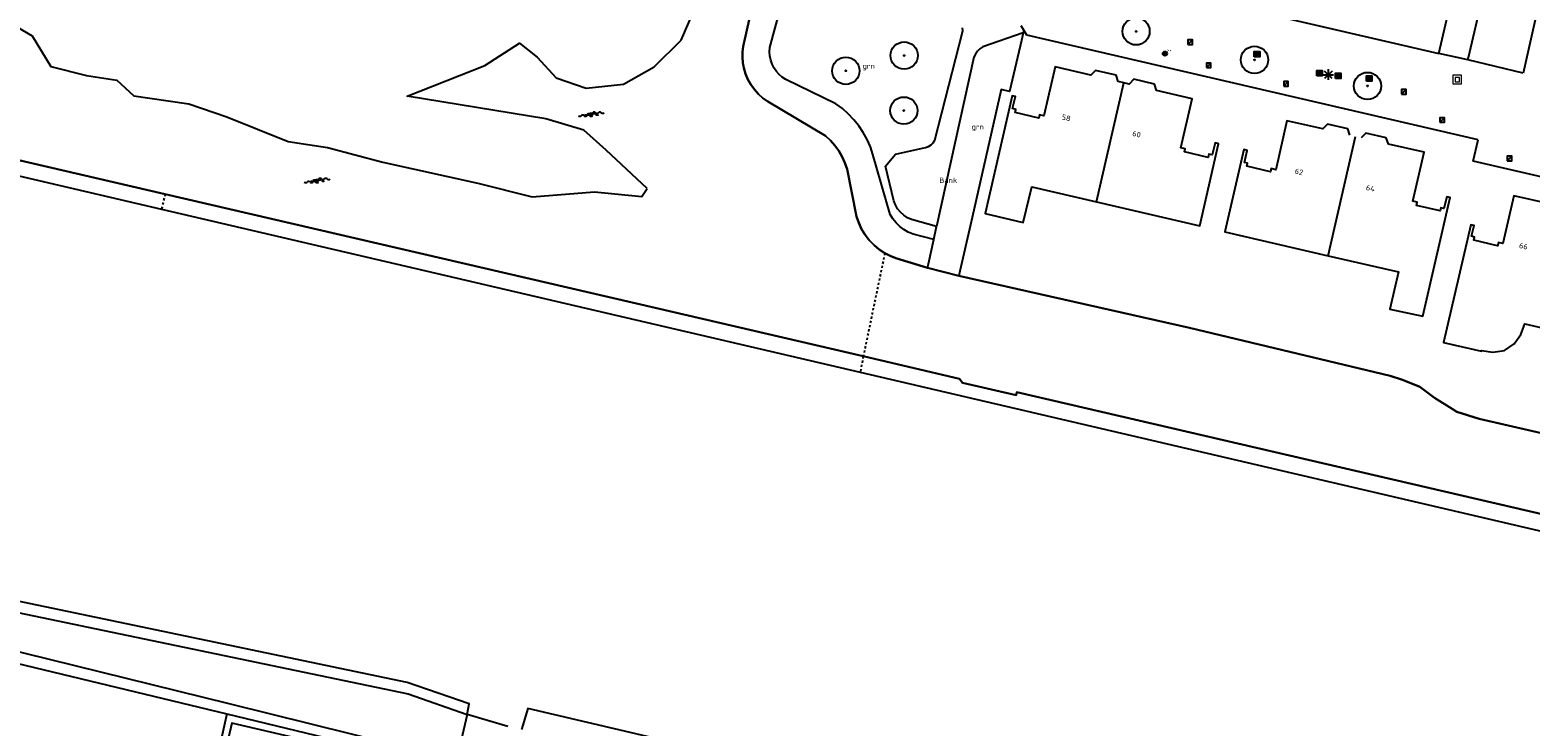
# Model space of a CAD drawing. Header units: metres. Extents: x 116958 to 118326, y 475500 to 477904.
# Tile 973 of 1001: x 117709 to 117848, y 476814 to 476879. Entities that reach past the tile are written whole.
import ezdxf

# ---------------------------------------------------------------- set-up
doc = ezdxf.new("R2010")
doc.units = ezdxf.units.M
doc.header["$LTSCALE"] = 0.2
doc.linetypes.add('MATGRENS', pattern=[2, 1, -1])
doc.layers.get('0').update_dxf_attribs({"color": 6})
for name, color, linetype in [('B-WE-GR-BOOM-G', 252, 'Continuous'), ('B-WE-GR-GROENVOORZIENING-GV', 252, 'Continuous'), ('B-WE-GW-WATERGANG_INSTEEK-G', 252, 'Continuous'), ('B-WE-GW-WATERGANG_WATERLIJN-G', 252, 'Continuous'), ('B-WE-IE-MEUBILAIR-G', 252, 'Continuous'), ('B-WE-IE-MEUBILAIR_WEGMEUBILAIR_LICHTMAST-G', 252, 'Continuous'), ('B-WE-IE-MEUBILAIR_WEGMEUBILAIR_VERKEERSLICHT-G', 252, 'Continuous'), ('B-WE-KW-KUNSTWERK_WALBESCHERMING-GV', 252, 'Continuous'), ('B-WE-OG-BEBOUWING-GV', 252, 'Continuous'), ('B-WE-OG-HUISNUMMER-T25', 2, 'Continuous'), ('B-WE-RI-HWA_KOLK_TROTTOIRKOLK-G', 252, 'Continuous'), ('B-WE-VH-MATERIAALGRENS-G', 252, 'MATGRENS'), ('B-WE-VH-VERHARDING_ASFALT-GV', 252, 'Continuous')]:
    doc.layers.add(name, color=color, linetype=linetype)
doc.layers.add('B-WE-RI-RIOOLPUT', color=31, linetype='Continuous', lineweight=0)
doc.styles.get("Standard").update_dxf_attribs({"font": 'isocp.shx'})

# ---------------------------------------------------------------- blocks, each defined once
blk = doc.blocks.new('BGT_GR')
at = {"insert": (0.043, 0.019), "char_height": 0.1, "attachment_point": 5, "line_spacing_factor": 0.8}
blk.add_mtext('{\\C256;grn}', dxfattribs=at)
blk = doc.blocks.new('BGTWT')
for centre, start_param, end_param in [((-0.024, -0.058), 5.873058, 6.693313), ((0.001, 0.072), 2.731465, 3.55172), ((0.027, -0.043), 5.873058, 6.693313), ((0.028, -0.058), 5.873058, 6.693313), ((0.053, 0.072), 2.731465, 3.55172), ((0.08, -0.043), 5.873058, 6.693313), ((0.106, 0.072), 2.731465, 3.55172), ((-0.106, 0.044), 2.731465, 3.55172), ((-0.08, -0.071), 5.873058, 6.693313), ((-0.053, 0.044), 2.731465, 3.55172), ((-0.05, 0.057), 2.731465, 3.55172), ((-0.027, -0.071), 5.873058, 6.693313), ((-0.001, 0.044), 2.731465, 3.55172), ((0.002, 0.057), 2.731465, 3.55172), ((0.055, 0.057), 2.731465, 3.55172)]:
    blk.add_ellipse(centre, major_axis=(0, 0.0627), ratio=0.52488, start_param=start_param, end_param=end_param)
blk = doc.blocks.new('CELQ211865')
for p, q in [((-0.5, 0), (0.5, 0)), ((0.35, -0.34), (-0.35, 0.34)), ((0.35, 0.34), (-0.35, -0.34)), ((0, 0.53), (0, -0.47))]:
    blk.add_line(p, q)
blk = doc.blocks.new('CELQ201000')
at = {"flags": 128}
for points in [[(-0.25, -0.25), (-0.25, 0.25), (0.25, 0.25), (0.25, -0.25), (-0.25, -0.25)], [(-0.18, -0.18), (-0.18, 0.18), (0.18, 0.18), (0.18, -0.18), (-0.18, -0.18)], [(-0.11, -0.11), (-0.11, 0.11), (0.11, 0.11), (0.11, -0.11), (-0.11, -0.11)], [(-0.04, -0.04), (-0.04, 0.04), (0.04, 0.04), (0.04, -0.04), (-0.04, -0.04)]]:
    blk.add_lwpolyline(points, dxfattribs=at)
blk = doc.blocks.new('Brandkr')
for p, q in [((-141, 141), (141, -141)), ((-141, -141), (141, 141))]:
    blk.add_line(p, q)
blk.add_circle((0, 0), 200)
at = {"oblique": 15}
blk.add_text('brk', height=180, dxfattribs=at).set_placement((172, 218))
blk = doc.blocks.new('Pbrd')
for points in [[(-400, -400), (400, -400), (400, 400), (-400, 400)], [(-200, -200), (200, -200), (200, 200), (-200, 200)]]:
    blk.add_lwpolyline(points, close=True)
blk = doc.blocks.new('Kvtrot')
blk.add_line((0, -420), (420, 0))
at = {"flags": 128}
blk.add_lwpolyline([(0, -420), (420, -420), (420, 0), (0, 0)], close=True, dxfattribs=at)
blk = doc.blocks.new('BGT_BK10')
blk.add_text('Bank', height=0.5).set_placement((-0.18, -0.17))
blk = doc.blocks.new('Bestboom')
h = blk.add_hatch(color=256)
h.dxf.hatch_style = 1
h.paths.add_polyline_path([(41, 0, 1), (-41, 0, 1)])
for radius in [1260, 41.1]:
    blk.add_circle((0, 0), radius)

msp = doc.modelspace()

# ---------------------------------------------------------------- linework, layer by layer
at = {"layer": 'B-WE-GR-GROENVOORZIENING-GV', "flags": 128}
for points in [[(117801.071, 476878.26), (117800.903, 476877.537), (117799.806, 476872.82), (117799.048, 476872.995), (117796.203, 476860.5), (117795.218, 476856.202), (117795.121, 476855.779)], [(117792.812, 476859.133), (117793.072, 476860.324)], [(117727.427, 476815.235), (117725.449, 476806.336), (117722.394, 476804.669), (117720.588, 476799.948), (117720.272, 476798.236)], [(117753.398, 476814.08), (117749.644, 476815.173)]]:
    msp.add_lwpolyline(points, dxfattribs=at)
at = {"layer": 'B-WE-GW-WATERGANG_INSTEEK-G', "flags": 128}
for points in [[(117792.236, 476856.494), (117792.32, 476856.881), (117792.812, 476859.133), (117790.887, 476859.634), (117790.448, 476859.815), (117790.036, 476860.05), (117789.655, 476860.334), (117789.313, 476860.663), (117789.015, 476861.032), (117788.764, 476861.435), (117787.184, 476866.999), (117786.941, 476867.697), (117786.64, 476868.372), (117786.283, 476869.019), (117785.872, 476869.634), (117785.41, 476870.212), (117784.902, 476870.748), (117784.35, 476871.24), (117783.758, 476871.683), (117779.112, 476873.934), (117778.797, 476874.147), (117778.51, 476874.398), (117778.258, 476874.683), (117778.044, 476874.998), (117777.865, 476875.352), (117777.734, 476875.726), (117777.653, 476876.114), (117777.624, 476876.509), (117777.647, 476876.905), (117779.31, 476883.058)], [(117687.665, 476875.647), (117686.405, 476873.003), (117687.162, 476870.786), (117688.108, 476869.705), (117721.382, 476861.935)], [(117721.382, 476861.935), (117785.999, 476846.846)], [(117785.999, 476846.846), (118125, 476767.686)], [(117730.736, 476732.101), (117668.888, 476746.109), (117667.131, 476747.231), (117667.056, 476749.609), (117685.832, 476824.841), (117687.586, 476824.841), (117727.427, 476815.235), (117748.35, 476810.191), (117748.872, 476811.865)], [(118306.95, 476686.204), (117755.264, 476815.733), (117754.677, 476813.793)]]:
    msp.add_lwpolyline(points, dxfattribs=at)
msp.add_lwpolyline([(117749.644, 476815.173), (117749.836, 476816.157), (117744.106, 476818.131), (117683.883, 476830.706), (117682.497, 476830.842), (117681.254, 476830.369), (117680.707, 476829.483), (117680.395, 476828.176), (117672.814, 476796.371), (117662.096, 476749.128), (117660.616, 476748.281), (117660.119, 476746.09, 0.4142136), (117663.891, 476740.109)], format="xyb", dxfattribs=at)
at = {"layer": 'B-WE-GW-WATERGANG_WATERLIJN-G', "flags": 128}
for points in [[(117769.429, 476877.582), (117770.865, 476880.848)], [(117702.5, 476880.182), (117705.986, 476879.534), (117707.471, 476879.118), (117709.42, 476877.969), (117711.163, 476875.15), (117714.435, 476874.318), (117717.255, 476873.858), (117718.82, 476872.416), (117723.685, 476871.704)], [(117775.787, 476879.719), (117775.182, 476876.992), (117775.125, 476876.494), (117775.118, 476875.992), (117775.16, 476875.492), (117775.25, 476874.999), (117775.407, 476874.464), (117775.622, 476873.949), (117775.891, 476873.461), (117776.212, 476873.006), (117776.581, 476872.587), (117776.993, 476872.212), (117777.444, 476871.884), (117782.803, 476868.721), (117783.255, 476868.298), (117783.663, 476867.832), (117784.025, 476867.329), (117784.335, 476866.793), (117784.592, 476866.23), (117784.793, 476865.644), (117785.666, 476861.253), (117785.869, 476860.66), (117786.135, 476860.093), (117786.462, 476859.559), (117786.845, 476859.063), (117787.28, 476858.612), (117787.761, 476858.211), (117788.283, 476857.865), (117788.781, 476857.604), (117789.303, 476857.394), (117792.236, 476856.494)], [(117766.306, 476863.85), (117762.509, 476867.398), (117760.452, 476869.256), (117756.93, 476870.304), (117744.106, 476872.387), (117751.3, 476875.219), (117754.491, 476877.286), (117756.127, 476876.014), (117757.871, 476874.098), (117760.653, 476873.123), (117764.108, 476873.491), (117766.949, 476875.104), (117769.429, 476877.582)], [(117721.724, 476863.327), (117695.144, 476869.506), (117692.906, 476869.958), (117691.498, 476870.378), (117691.033, 476870.683), (117690.617, 476871.052), (117690.257, 476871.475), (117689.961, 476871.946), (117689.735, 476872.454), (117689.584, 476872.989), (117689.51, 476873.54), (117689.515, 476874.096), (117689.817, 476875.399), (117688.049, 476875.603), (117687.665, 476875.647)], [(117723.685, 476871.704), (117723.907, 476871.671), (117727.44, 476870.477), (117733.098, 476868.21), (117736.746, 476867.65), (117741.843, 476866.278), (117750.646, 476864.342), (117755.653, 476863.063), (117761.43, 476863.54), (117765.796, 476863.123), (117766.306, 476863.85)], [(117786.28, 476848.32), (117767.027, 476852.795), (117721.724, 476863.327)], [(117792.236, 476856.494), (117795.121, 476855.779)], [(117795.121, 476855.779), (117816.454, 476850.954), (117835.019, 476846.5), (117836.157, 476846.146), (117836.321, 476846.095), (117837.761, 476845.481), (117839.12, 476844.492), (117840.757, 476843.462), (117841.19, 476843.189), (117843.235, 476842.541), (117875.71, 476835.085), (117876.691, 476835.061), (117878.321, 476835.186), (117880.661, 476835.658), (117881.625, 476835.662), (117912.873, 476828.316), (117923.622, 476826.084)], [(118104.307, 476774.388), (117800.497, 476845.015), (117800.415, 476844.726), (117795.454, 476845.851), (117795.18, 476846.251), (117786.28, 476848.32)], [(117663, 476749.753), (117668.755, 476773.65), (117673.485, 476794.631), (117679.027, 476818.213), (117681.251, 476827.961), (117681.306, 476828.199), (117681.391, 476828.476), (117681.515, 476828.737), (117681.675, 476828.978), (117681.848, 476829.174), (117682.046, 476829.345), (117682.334, 476829.527), (117682.649, 476829.658), (117682.982, 476829.733), (117683.322, 476829.75), (117683.661, 476829.71), (117744.204, 476817.074), (117749.644, 476815.173)], [(117742.813, 476812.407), (117727.631, 476816.153), (117687.132, 476826.144), (117687.104, 476826.151), (117687.077, 476826.157), (117686.612, 476826.225), (117686.142, 476826.219), (117685.679, 476826.14), (117685.234, 476825.99), (117684.818, 476825.772), (117684.44, 476825.492), (117684.112, 476825.157), (117683.839, 476824.774), (117683.63, 476824.353), (117683.489, 476823.905), (117678.456, 476802.033)], [(117749.644, 476815.173), (117748.872, 476811.865)]]:
    msp.add_lwpolyline(points, dxfattribs=at)
at = {"layer": 'B-WE-KW-KUNSTWERK_WALBESCHERMING-GV', "flags": 128}
for points in [[(117816.454, 476850.954), (117795.121, 476855.779), (117792.236, 476856.494), (117789.303, 476857.394), (117788.781, 476857.604), (117788.283, 476857.865), (117787.761, 476858.211), (117787.28, 476858.612), (117786.845, 476859.063), (117786.462, 476859.559), (117786.135, 476860.093), (117785.869, 476860.66), (117785.666, 476861.253), (117784.793, 476865.644), (117784.592, 476866.23), (117784.335, 476866.793), (117784.025, 476867.329), (117783.663, 476867.832), (117783.255, 476868.298), (117782.803, 476868.721), (117777.444, 476871.884), (117776.993, 476872.212), (117776.581, 476872.587), (117776.212, 476873.006), (117775.891, 476873.461), (117775.622, 476873.949), (117775.407, 476874.464), (117775.25, 476874.999), (117775.16, 476875.492), (117775.118, 476875.992), (117775.125, 476876.494), (117775.182, 476876.992), (117775.787, 476879.719)], [(117692.906, 476869.958), (117695.144, 476869.506), (117721.724, 476863.327), (117767.027, 476852.795), (117786.28, 476848.32), (117795.18, 476846.251), (117795.454, 476845.851), (117800.415, 476844.726), (117800.497, 476845.015), (118104.307, 476774.388)], [(117875.71, 476835.085), (117843.235, 476842.541), (117841.19, 476843.189), (117840.757, 476843.462), (117839.12, 476844.492), (117837.761, 476845.481), (117836.321, 476846.095), (117836.157, 476846.146), (117835.019, 476846.5), (117816.454, 476850.954)]]:
    msp.add_lwpolyline(points, dxfattribs=at)
at = {"layer": 'B-WE-OG-BEBOUWING-GV', "flags": 128}
for points in [[(117810.37, 476873.623), (117809.854, 476873.742), (117809.664, 476874.34), (117807.764, 476874.781), (117807.332, 476874.327), (117804.038, 476875.093), (117802.987, 476870.564), (117802.578, 476870.66), (117802.51, 476870.368), (117800.319, 476870.877), (117800.387, 476871.169), (117800.095, 476871.237), (117800.364, 476872.352), (117800.052, 476872.424), (117797.554, 476861.52), (117801.071, 476860.704), (117801.881, 476864.017), (117807.86, 476862.624)], [(117807.86, 476862.624), (117817.405, 476860.4), (117819.144, 476867.995), (117818.832, 476868.066), (117818.546, 476866.953), (117818.254, 476867.021), (117818.186, 476866.729), (117815.994, 476867.237), (117816.062, 476867.529), (117815.652, 476867.623), (117816.701, 476872.153), (117813.4, 476872.919), (117813.21, 476873.517), (117811.321, 476873.957), (117810.886, 476873.503), (117810.37, 476873.623)], [(117807.86, 476862.624), (117810.37, 476873.623)], [(117831.297, 476868.775), (117831.095, 476869.365), (117829.204, 476869.802), (117828.773, 476869.357), (117825.46, 476870.12), (117824.427, 476865.589), (117824.018, 476865.684), (117823.95, 476865.392), (117821.758, 476865.9), (117821.826, 476866.192), (117821.533, 476866.259), (117821.789, 476867.37), (117821.477, 476867.442), (117819.723, 476859.841), (117829.27, 476857.631)], [(117829.27, 476857.631), (117835.781, 476856.123), (117834.98, 476852.674), (117838.02, 476852.031), (117840.571, 476863.009), (117840.259, 476863.082), (117839.988, 476861.995), (117839.696, 476862.063), (117839.628, 476861.771), (117837.437, 476862.28), (117837.505, 476862.572), (117837.095, 476862.667), (117838.147, 476867.196), (117834.845, 476867.957), (117834.652, 476868.547), (117832.761, 476868.981), (117832.329, 476868.537)], [(117829.27, 476857.631), (117831.813, 476868.656)], [(117852.797, 476861.712), (117852.28, 476861.832), (117852.088, 476862.422), (117850.188, 476862.862), (117849.756, 476862.419), (117846.454, 476863.185), (117845.427, 476858.753), (117845.018, 476858.848), (117844.95, 476858.556), (117842.758, 476859.064), (117842.826, 476859.356), (117842.523, 476859.427), (117842.769, 476860.427), (117842.459, 476860.498), (117839.946, 476849.594), (117843.452, 476848.783), (117843.47, 476848.862), (117844.522, 476848.7), (117845.576, 476848.867), (117846.473, 476849.46), (117847.095, 476850.332), (117847.481, 476851.332), (117850.258, 476850.689)], [(117736.369, 476812.388), (117727.901, 476814.372), (117723.189, 476794.267), (117731.603, 476792.242), (117731.969, 476793.789)]]:
    msp.add_lwpolyline(points, dxfattribs=at)
at = {"layer": 'B-WE-VH-MATERIAALGRENS-G', "flags": 128}
for points in [[(117721.724, 476863.327), (117721.382, 476861.935)], [(117788.283, 476857.865), (117786.28, 476848.32)], [(117786.28, 476848.32), (117785.999, 476846.846)]]:
    msp.add_lwpolyline(points, dxfattribs=at)
at = {"layer": 'B-WE-VH-VERHARDING_ASFALT-GV'}
for p, q in [((117839.506, 476876.351), (117844.865, 476899.386)), ((117842.246, 476875.965), (117845.938, 476891.727)), ((117850.9, 476890.553), (117847.306, 476874.52)), ((117814.959, 476882.037), (117839.506, 476876.351)), ((117801.129, 476878.507), (117800.89, 476878.894)), ((117792.917, 476868.319), (117795.5, 476878.443)), ((117795.5, 476878.443), (117795.46, 476878.728)), ((117801.071, 476878.26), (117797.341, 476876.96)), ((117801.129, 476878.507), (117801.071, 476878.26)), ((117801.417, 476878.041), (117801.129, 476878.507)), ((117843.144, 476868.337), (117801.417, 476878.041)), ((117796.652, 476876.292), (117796.522, 476875.995)), ((117796.837, 476876.558), (117796.652, 476876.292)), ((117797.069, 476876.783), (117796.837, 476876.558)), ((117797.341, 476876.96), (117797.069, 476876.783)), ((117842.194, 476875.742), (117839.506, 476876.351)), ((117796.522, 476875.995), (117793.072, 476860.324)), ((117842.194, 476875.742), (117842.246, 476875.965)), ((117847.306, 476874.52), (117842.194, 476875.742)), ((117792.042, 476867.636), (117792.312, 476867.73)), ((117792.312, 476867.73), (117792.555, 476867.88)), ((117792.555, 476867.88), (117792.76, 476868.08)), ((117792.76, 476868.08), (117792.917, 476868.319)), ((117842.683, 476866.39), (117843.144, 476868.337)), ((117788.329, 476865.917), (117789.277, 476867.036)), ((117789.277, 476867.036), (117792.042, 476867.636)), ((117867.465, 476860.621), (117842.683, 476866.39)), ((117789.097, 476862.712), (117788.329, 476865.917)), ((117789.251, 476862.329), (117789.097, 476862.712)), ((117789.461, 476861.972), (117789.251, 476862.329)), ((117789.721, 476861.652), (117789.461, 476861.972)), ((117790.027, 476861.374), (117789.721, 476861.652)), ((117790.371, 476861.144), (117790.027, 476861.374)), ((117790.745, 476860.969), (117790.371, 476861.144)), ((117793.072, 476860.324), (117790.745, 476860.969))]:
    msp.add_line(p, q, dxfattribs=at)

# ---------------------------------------------------------------- block references
at = {"layer": 'B-WE-GR-BOOM-G', "xscale": 0.001, "yscale": 0.001, "zscale": 0.001}
for p in [(117811.511, 476878.389), (117790.068, 476876.15), (117822.462, 476875.747), (117784.676, 476874.744), (117832.919, 476873.335), (117790.047, 476871.055)]:
    msp.add_blockref('Bestboom', p, dxfattribs=at)
at = {"layer": 'B-WE-GR-GROENVOORZIENING-GV', "xscale": 5, "yscale": 5, "zscale": 5}
for p in [(117786.562, 476875.016), (117796.654, 476869.386)]:
    msp.add_blockref('BGT_GR', p, dxfattribs=at)
at = {"layer": 'B-WE-GW-WATERGANG_WATERLIJN-G', "xscale": 10, "yscale": 10, "zscale": 10}
for p in [(117761.131, 476870.716), (117735.782, 476864.584)]:
    msp.add_blockref('BGTWT', p, dxfattribs=at)
at = {"layer": 'B-WE-IE-MEUBILAIR-G', "xscale": 0.001, "yscale": 0.001, "zscale": 0.001}
msp.add_blockref('Brandkr', (117814.177, 476876.326), dxfattribs=at)
at = {"layer": 'B-WE-IE-MEUBILAIR-G'}
msp.add_blockref('BGT_BK10', (117793.49, 476864.53), dxfattribs=at)
at = {"layer": 'B-WE-IE-MEUBILAIR_WEGMEUBILAIR_LICHTMAST-G'}
msp.add_blockref('CELQ211865', (117829.286, 476874.367), dxfattribs=at)
at = {"layer": 'B-WE-IE-MEUBILAIR_WEGMEUBILAIR_VERKEERSLICHT-G'}
for p in [(117822.699, 476876.268), (117828.479, 476874.522), (117830.194, 476874.264), (117833.076, 476874.017)]:
    msp.add_blockref('CELQ201000', p, dxfattribs=at)
at = {"layer": 'B-WE-RI-HWA_KOLK_TROTTOIRKOLK-G', "xscale": 0.001, "yscale": 0.001, "zscale": 0.001}
for p in [(117816.3, 476877.602), (117818.017, 476875.46), (117825.175, 476873.751), (117836.068, 476873.006), (117839.614, 476870.395), (117845.837, 476866.837)]:
    msp.add_blockref('Kvtrot', p, dxfattribs=at)
at = {"layer": 'B-WE-RI-RIOOLPUT', "xscale": 0.001, "yscale": 0.001, "zscale": 0.001}
msp.add_blockref('Pbrd', (117841.212, 476873.927), dxfattribs=at)

# ---------------------------------------------------------------- texts
at = {"layer": 'B-WE-OG-HUISNUMMER-T25'}
for s, rotation, p in [('58', 346.9, (117804.596, 476870.24)), ('60', 346.9, (117811.123, 476868.726)), ('62', 347, (117826.148, 476865.241)), ('64', 347, (117832.734, 476863.724)), ('66', 346.9, (117846.892, 476858.362))]:
    msp.add_text(s, height=0.5, rotation=rotation, dxfattribs=at).set_placement(p)

doc.saveas('drawing.dxf')
